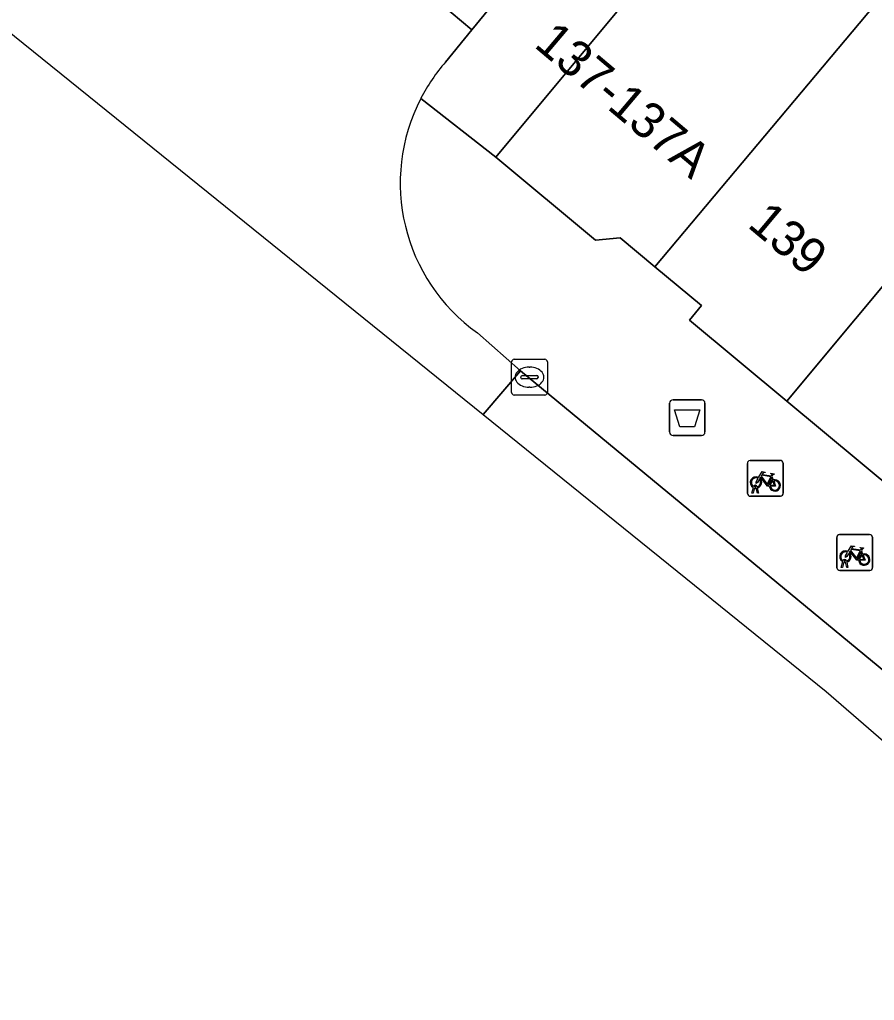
# Model space of a CAD drawing. Extents: x 162073 to 163043, y 381818 to 382561.
# Drawn here: x 162380.09 to 162403.97, y 381911.5 to 381938.91 of the extents above; entities that cross this region are included whole.
import ezdxf

# ---------------------------------------------------------------- set-up
doc = ezdxf.new("R2010")
doc.units = 0
for name, color, linetype in [('IMGEO_Afvalbak', 7, 'Continuous'), ('IMGEO_Fietsenrek', 7, 'Continuous'), ('IMGEO_Kolk', 7, 'Continuous'), ('IMGEO_Pand', 7, 'Continuous'), ('IMGEO_Pand_nummerreeks', 7, 'Continuous'), ('IMGEO_Rijbaan_lokaal_gesloten', 7, 'Continuous'), ('IMGEO_Rijbaan_lokaal_open', 7, 'Continuous'), ('IMGEO_Voetpad_open', 7, 'Continuous')]:
    doc.layers.add(name, color=color, linetype=linetype)

msp = doc.modelspace()

# ---------------------------------------------------------------- linework, layer by layer
at = {"layer": 'IMGEO_Afvalbak'}
for p, q in [((162398.245, 381927.385), (162398.245, 381928.185)), ((162398.245, 381928.185), (162398.245, 381927.385)), ((162398.345, 381928.285), (162399.135, 381928.285)), ((162399.135, 381928.285), (162398.345, 381928.285)), ((162399.235, 381928.185), (162399.235, 381927.385)), ((162399.235, 381927.385), (162399.235, 381928.185)), ((162399.135, 381927.285), (162398.345, 381927.285)), ((162398.345, 381927.285), (162399.135, 381927.285))]:
    msp.add_line(p, q, dxfattribs=at)
msp.add_lwpolyline([(162398.388, 381927.999), (162399.092, 381927.999), (162398.943, 381927.529), (162398.537, 381927.529), (162398.388, 381927.999)], dxfattribs=at)
for centre, start, end in [((162398.345, 381928.185), 90, 180), ((162398.345, 381928.185), 90, 180), ((162399.135, 381928.185), 0, 90), ((162399.135, 381928.185), 360, 90), ((162398.345, 381927.385), 180, 270), ((162398.345, 381927.385), 180, 270), ((162399.135, 381927.385), 270, 0), ((162399.135, 381927.385), 270, 0)]:
    msp.add_arc(centre, 0.1, start, end, dxfattribs=at)
at = {"layer": 'IMGEO_Fietsenrek'}
for p, q in [((162400.42, 381925.665), (162400.42, 381926.506)), ((162400.42, 381926.506), (162400.42, 381925.665)), ((162400.495, 381926.59), (162401.336, 381926.59)), ((162401.336, 381926.59), (162400.495, 381926.59)), ((162401.42, 381926.515), (162401.42, 381925.674)), ((162401.42, 381925.674), (162401.42, 381926.515)), ((162401.107, 381926.139), (162401.143, 381926.044)), ((162401.345, 381925.59), (162400.504, 381925.59)), ((162400.504, 381925.59), (162401.345, 381925.59)), ((162400.547, 381925.674), (162400.586, 381925.834)), ((162400.581, 381925.674), (162400.547, 381925.674)), ((162400.616, 381925.822), (162400.581, 381925.674)), ((162400.658, 381925.846), (162400.657, 381925.85)), ((162400.699, 381925.674), (162400.665, 381925.816)), ((162400.689, 381925.857), (162400.69, 381925.85)), ((162400.697, 381925.82), (162400.732, 381925.674)), ((162400.732, 381925.674), (162400.699, 381925.674)), ((162402.992, 381924.518), (162403.833, 381924.518)), ((162403.833, 381924.518), (162402.992, 381924.518)), ((162402.917, 381923.593), (162402.917, 381924.434)), ((162402.917, 381924.434), (162402.917, 381923.593)), ((162403.917, 381924.443), (162403.917, 381923.602)), ((162403.917, 381923.602), (162403.917, 381924.443)), ((162403.604, 381924.067), (162403.64, 381923.972)), ((162403.044, 381923.602), (162403.083, 381923.762)), ((162403.113, 381923.75), (162403.078, 381923.602)), ((162403.155, 381923.774), (162403.154, 381923.778)), ((162403.196, 381923.602), (162403.162, 381923.744)), ((162403.186, 381923.785), (162403.187, 381923.778)), ((162403.194, 381923.748), (162403.229, 381923.602)), ((162403.842, 381923.518), (162403.001, 381923.518)), ((162403.001, 381923.518), (162403.842, 381923.518)), ((162403.078, 381923.602), (162403.044, 381923.602)), ((162403.229, 381923.602), (162403.196, 381923.602))]:
    msp.add_line(p, q, dxfattribs=at)
for points in [[(162400.733, 381926.116), (162400.828, 381926.28), (162400.914, 381926.266), (162400.916, 381926.257), (162400.86, 381926.246), (162400.833, 381926.201), (162401.089, 381926.16)], [(162401.076, 381926.135), (162400.819, 381926.176), (162400.802, 381926.147), (162400.969, 381925.927), (162401.076, 381926.135)], [(162401.089, 381926.16), (162401.114, 381926.209), (162401.108, 381926.213), (162401.085, 381926.217), (162401.073, 381926.224), (162401.072, 381926.227), (162401.074, 381926.232), (162401.169, 381926.217), (162401.171, 381926.207), (162401.161, 381926.194), (162401.149, 381926.188), (162401.135, 381926.194), (162401.107, 381926.139)], [(162400.754, 381926.064), (162400.702, 381925.974), (162400.662, 381925.949), (162400.663, 381925.996), (162400.718, 381926.09)], [(162401.029, 381925.872), (162400.979, 381925.872), (162400.788, 381926.123), (162400.769, 381926.091)], [(162401.124, 381926.037), (162401.094, 381926.114), (162400.985, 381925.896), (162401.028, 381925.896)], [(162401.058, 381925.896), (162401.178, 381925.895), (162401.134, 381926.009)], [(162401.154, 381926.016), (162401.209, 381925.871), (162401.059, 381925.871)], [(162403.251, 381923.992), (162403.199, 381923.902), (162403.159, 381923.877), (162403.16, 381923.924), (162403.215, 381924.018)], [(162403.23, 381924.044), (162403.325, 381924.208), (162403.411, 381924.194), (162403.413, 381924.185), (162403.357, 381924.174), (162403.33, 381924.129), (162403.586, 381924.088)], [(162403.526, 381923.8), (162403.476, 381923.8), (162403.285, 381924.051), (162403.266, 381924.019)], [(162403.573, 381924.063), (162403.316, 381924.104), (162403.299, 381924.075), (162403.466, 381923.855), (162403.573, 381924.063)], [(162403.621, 381923.965), (162403.591, 381924.042), (162403.482, 381923.824), (162403.525, 381923.824)], [(162403.586, 381924.088), (162403.611, 381924.137), (162403.605, 381924.141), (162403.582, 381924.145), (162403.57, 381924.152), (162403.569, 381924.155), (162403.571, 381924.16), (162403.666, 381924.145), (162403.668, 381924.135), (162403.658, 381924.122), (162403.646, 381924.116), (162403.632, 381924.122), (162403.604, 381924.067)], [(162403.555, 381923.824), (162403.675, 381923.823), (162403.631, 381923.937)], [(162403.651, 381923.944), (162403.706, 381923.799), (162403.556, 381923.799)]]:
    msp.add_lwpolyline(points, dxfattribs=at)
for centre, radius, start, end in [((162400.498, 381926.512), 0.0779, 92.4484, 184.2845), ((162400.498, 381926.512), 0.0779, 92.4484, 184.2845), ((162401.342, 381926.512), 0.0779, 2.4484, 94.2845), ((162401.342, 381926.512), 0.0779, 2.4484, 94.2845), ((162400.66, 381925.975), 0.159, 62.6766, 242.1369), ((162400.66, 381925.975), 0.129, 63.3192, 238.903), ((162400.64, 381925.846), 0.0499, 12.8025, 158.6934), ((162400.66, 381925.975), 0.129, 283.6043, 43.4302), ((162400.66, 381925.975), 0.159, 283.5766, 46.6042), ((162401.187, 381925.891), 0.159, 113.3408, 178.3217), ((162401.187, 381925.891), 0.159, 187.0065, 105.7708), ((162401.187, 381925.891), 0.129, 113.923, 177.9556), ((162401.187, 381925.891), 0.129, 188.6715, 104.5883), ((162400.498, 381925.668), 0.0779, 182.4484, 274.2845), ((162400.498, 381925.668), 0.0779, 182.4484, 274.2845), ((162400.66, 381925.975), 0.159, 253.9967, 271.7867), ((162400.64, 381925.846), 0.0174, 12.8025, 163.4502), ((162400.66, 381925.975), 0.129, 253.415, 269.0204), ((162401.342, 381925.668), 0.0779, 272.4484, 4.2845), ((162401.342, 381925.668), 0.0779, 272.4484, 4.2845), ((162402.995, 381924.44), 0.0779, 92.4484, 184.2845), ((162402.995, 381924.44), 0.0779, 92.4484, 184.2845), ((162403.839, 381924.44), 0.0779, 2.4484, 94.2845), ((162403.839, 381924.44), 0.0779, 2.4484, 94.2845), ((162403.157, 381923.903), 0.159, 62.6766, 242.1369), ((162403.157, 381923.903), 0.129, 63.3192, 238.903), ((162403.157, 381923.903), 0.129, 283.6043, 43.4302), ((162403.157, 381923.903), 0.159, 283.5766, 46.6042), ((162403.684, 381923.819), 0.159, 113.3408, 178.3217), ((162403.684, 381923.819), 0.159, 187.0065, 105.7708), ((162403.684, 381923.819), 0.129, 188.6715, 104.5883), ((162403.137, 381923.774), 0.0499, 12.8025, 158.6934), ((162403.157, 381923.903), 0.159, 253.9967, 271.7867), ((162403.137, 381923.774), 0.0174, 12.8025, 163.4502), ((162403.157, 381923.903), 0.129, 253.415, 269.0204), ((162403.684, 381923.819), 0.129, 113.923, 177.9556), ((162402.995, 381923.596), 0.0779, 182.4484, 274.2845), ((162402.995, 381923.596), 0.0779, 182.4484, 274.2845), ((162403.839, 381923.596), 0.0779, 272.4484, 4.2845), ((162403.839, 381923.596), 0.0779, 272.4484, 4.2845)]:
    msp.add_arc(centre, radius, start, end, dxfattribs=at)
at = {"layer": 'IMGEO_Kolk'}
for p, q in [((162393.832, 381928.489), (162393.832, 381929.341)), ((162393.907, 381929.415), (162394.759, 381929.415)), ((162394.32, 381929.195), (162394.345, 381929.195)), ((162394.833, 381929.341), (162394.833, 381928.489)), ((162394.091, 381928.909), (162394.091, 381928.921)), ((162394.134, 381928.958), (162394.532, 381928.958)), ((162394.575, 381928.921), (162394.575, 381928.909)), ((162394.529, 381928.872), (162394.131, 381928.872)), ((162394.343, 381928.635), (162394.318, 381928.635)), ((162394.759, 381928.415), (162393.907, 381928.415))]:
    msp.add_line(p, q, dxfattribs=at)
for points in [[(162393.832, 381928.489), (162393.832, 381929.341)], [(162393.907, 381929.415), (162394.759, 381929.415)], [(162394.833, 381929.341), (162394.833, 381928.489)], [(162394.759, 381928.415), (162393.907, 381928.415)]]:
    msp.add_lwpolyline(points, dxfattribs=at)
for centre, radius, start, end in [((162393.909, 381929.339), 0.0765, 91.552, 178.448), ((162393.909, 381929.339), 0.0765, 91.552, 178.448), ((162394.757, 381929.339), 0.0765, 1.552, 88.448), ((162394.757, 381929.339), 0.0765, 1.552, 88.448), ((162394.131, 381928.918), 0.0403, 85.8775, 175.7526), ((162394.128, 381928.908), 0.0366, 178.938, 274.7102), ((162394.532, 381928.915), 0.043, 264.8664, 352.4533), ((162394.536, 381928.92), 0.0386, 1.7309, 96.639), ((162393.909, 381928.491), 0.0765, 181.552, 268.448), ((162393.909, 381928.491), 0.0765, 181.552, 268.448), ((162394.757, 381928.491), 0.0765, 271.552, 358.448), ((162394.757, 381928.491), 0.0765, 271.552, 358.448)]:
    msp.add_arc(centre, radius, start, end, dxfattribs=at)
for centre, major_axis, ratio, start_param, end_param in [((162394.319, 381928.915), (-0.387, 0.002), 0.722429, 4.712389, 7.853982), ((162394.344, 381928.915), (-0.39, 0.002), 0.717154, 1.570796, 4.712389)]:
    msp.add_ellipse(centre, major_axis=major_axis, ratio=ratio, start_param=start_param, end_param=end_param, dxfattribs=at)
at = {"layer": 'IMGEO_Pand'}
for points in [[(162410.388, 381946.966), (162412.806, 381949.848), (162408.611, 381953.34), (162393.393, 381935.062), (162396.176, 381932.746), (162396.866, 381932.809), (162397.835, 381932.002), (162405.196, 381940.777)], [(162405.258, 381940.726), (162405.196, 381940.777), (162397.835, 381932.002), (162399.138, 381930.917), (162398.802, 381930.513), (162401.526, 381928.245), (162409.196, 381937.447), (162406.267, 381939.886)], [(162409.196, 381937.447), (162401.526, 381928.245), (162404.625, 381925.665), (162404.953, 381926.06), (162405.883, 381925.286), (162411.436, 381931.949), (162413.222, 381934.094)]]:
    msp.add_lwpolyline(points, close=True, dxfattribs=at)
at = {"layer": 'IMGEO_Rijbaan_lokaal_gesloten'}
msp.add_lwpolyline([(162508.667, 381838.427), (162507.377, 381838.642), (162503.603, 381839.58), (162499.631, 381842.815), (162491.849, 381848.219), (162491.693, 381848.348), (162452.242, 381880.997), (162445.326, 381886.723), (162434, 381896.128), (162430.089, 381899.381), (162429.979, 381899.472), (162408.994, 381916.777), (162394.077, 381929.097), (162393.04, 381927.87), (162402.622, 381920.132), (162410.692, 381913.142), (162484.933, 381851.65), (162484.656, 381851.328), (162491.247, 381845.941), (162505.446, 381835.561), (162507.867, 381833.252)], dxfattribs=at)
at = {"layer": 'IMGEO_Rijbaan_lokaal_open'}
for points in [[(162424.221, 381984.234), (162413.587, 381971.374), (162407.148, 381963.645), (162402.318, 381957.789), (162401.933, 381957.329), (162399.257, 381954.127), (162388.966, 381941.779), (162392.723, 381938.618), (162393.889, 381940.041), (162397.903, 381944.865), (162402.116, 381949.983), (162407.426, 381956.453), (162413.532, 381963.724), (162415.2, 381965.746), (162418.067, 381969.22), (162419.449, 381970.895), (162428.884, 381982.183)], [(162391.987, 381937.719), (162392.723, 381938.618), (162388.966, 381941.779), (162388.359, 381941.088)], [(162380.891, 381940.302), (162379.368, 381941.362), (162378.252, 381940.019), (162378.151, 381939.893), (162393.04, 381927.87)], [(162393.04, 381927.87), (162394.077, 381929.097), (162392.877, 381930.153)]]:
    msp.add_lwpolyline(points, dxfattribs=at)
for centre, radius, start, end in [((162395.849, 381934.352), 5.124, 138.9117, 152.6445), ((162395.867, 381934.34), 5.145, 152.6228, 234.4724)]:
    msp.add_arc(centre, radius, start, end, dxfattribs=at)
at = {"layer": 'IMGEO_Voetpad_open'}
for points in [[(162428.884, 381982.183), (162419.449, 381970.895), (162418.067, 381969.22), (162418.452, 381968.902), (162415.585, 381965.428), (162415.2, 381965.746), (162413.532, 381963.724), (162407.426, 381956.453), (162402.116, 381949.983), (162397.903, 381944.865), (162393.889, 381940.041), (162392.723, 381938.618), (162391.987, 381937.719)], [(162391.298, 381936.706), (162393.393, 381935.062), (162408.611, 381953.34)], [(162423.767, 381910.391), (162421.988, 381911.873), (162421.111, 381912.603), (162420.774, 381912.199), (162417.894, 381914.596), (162418.19, 381914.951), (162417.92, 381915.176), (162413.892, 381918.529), (162413.037, 381919.241), (162412.751, 381918.897), (162409.579, 381921.538), (162406.925, 381923.748), (162407.255, 381924.144), (162405.883, 381925.286), (162404.953, 381926.06), (162404.625, 381925.665), (162401.526, 381928.245), (162398.802, 381930.513), (162399.138, 381930.917), (162397.835, 381932.002), (162396.866, 381932.809), (162396.176, 381932.746), (162393.393, 381935.062), (162391.298, 381936.706)], [(162392.877, 381930.153), (162394.077, 381929.097), (162408.994, 381916.777)]]:
    msp.add_lwpolyline(points, dxfattribs=at)
for centre, radius, start, end in [((162395.849, 381934.352), 5.124, 138.9117, 152.6445), ((162395.867, 381934.34), 5.145, 152.6228, 234.4724)]:
    msp.add_arc(centre, radius, start, end, dxfattribs=at)

# ---------------------------------------------------------------- texts
at = {"layer": 'IMGEO_Pand_nummerreeks'}
for s, rotation, p in [('137-137A', 319.7784, (162394.429, 381938.165)), ('139', 320.0763, (162400.391, 381933.131))]:
    msp.add_text(s, height=1, rotation=rotation, dxfattribs=at).set_placement(p)

doc.saveas('drawing.dxf')
